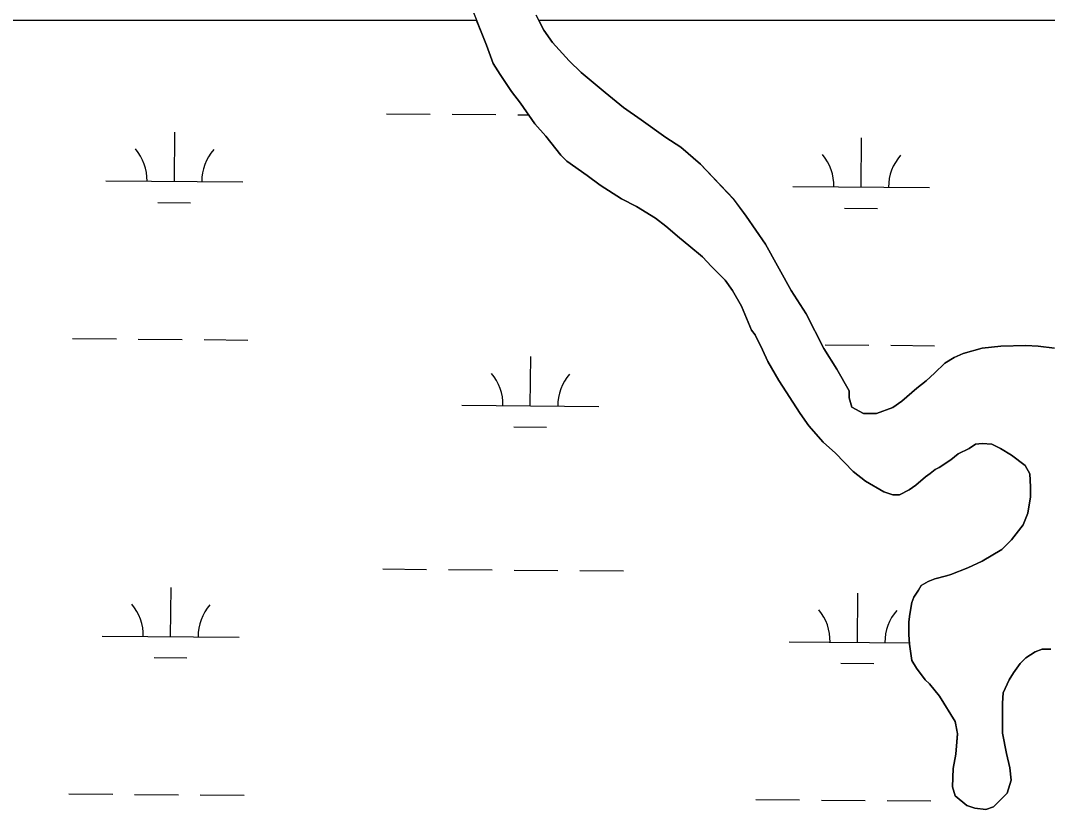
# Model space of a CAD drawing. Extents: x 3271442 to 3309282, y 752266 to 777610.
# Drawn here: x 3297690 to 3298441, y 769073 to 769649 of the extents above; entities that cross this region are included whole.
import ezdxf

# ---------------------------------------------------------------- set-up
doc = ezdxf.new("R2010")
doc.units = 0
doc.layers.add('V-SITE-VEGE', color=7, linetype='Continuous')
doc.layers.add('V-WETL-SWMP', color=7, linetype='Continuous')

msp = doc.modelspace()

# ---------------------------------------------------------------- linework, layer by layer
at = {"layer": 'V-SITE-VEGE'}
for points in [[(3298021.14, 769655.36), (3298027.11, 769639.89), (3298030.6, 769631.41), (3298035.57, 769617.94), (3298040.55, 769609.96), (3298049.01, 769597.48), (3298055.49, 769588.99), (3298065.95, 769574.02), (3298073.91, 769565.03), (3298084.87, 769551.06), (3298089.36, 769546.57), (3298104.31, 769536.08), (3298113.78, 769529.08), (3298129.23, 769519.09), (3298140.19, 769513.59), (3298154.15, 769505.1), (3298161.62, 769499.11), (3298171.59, 769490.62), (3298178.57, 769485.12), (3298188.53, 769476.64), (3298195.01, 769469.65), (3298204.97, 769459.66), (3298210.45, 769452.17), (3298216.92, 769440.7), (3298224.39, 769423.23), (3298226.88, 769419.74), (3298232.35, 769408.76), (3298236.33, 769400.28), (3298244.3, 769386.3), (3298259.73, 769362.35), (3298266.21, 769353.36), (3298276.67, 769341.38), (3298285.64, 769333.39), (3298298.59, 769319.91), (3298307.56, 769312.92), (3298321.02, 769304.93), (3298327.5, 769302.92), (3298332.49, 769302.92), (3298339.47, 769306.4), (3298344.46, 769309.89), (3298351.45, 769315.87), (3298354.95, 769318.36), (3298358.44, 769321.35), (3298361.44, 769322.84), (3298369.92, 769328.32), (3298375.41, 769332.8), (3298383.39, 769336.78), (3298387.89, 769339.77), (3298392.87, 769340.26), (3298399.86, 769339.76), (3298406.34, 769336.76), (3298414.31, 769331.76), (3298424.28, 769324.27), (3298427.76, 769318.28), (3298428.25, 769308.8), (3298428.24, 769301.32), (3298426.24, 769289.35), (3298422.74, 769280.88), (3298414.25, 769269.92), (3298407.25, 769262.94), (3298392.78, 769254.48), (3298382.3, 769249.5), (3298369.83, 769244.53), (3298366.84, 769243.53), (3298358.35, 769241.55), (3298353.37, 769239.56), (3298348.38, 769236.57), (3298346.38, 769233.08)], [(3298445.81, 769410.03), (3298433.85, 769411.54), (3298424.87, 769412.05), (3298406.42, 769411.57), (3298392.95, 769410.09), (3298378.98, 769406.11), (3298372.49, 769403.12), (3298365.51, 769399.14), (3298358.02, 769391.67), (3298352.02, 769386.19), (3298345.04, 769380.71), (3298334.06, 769371.25), (3298327.57, 769366.77), (3298315.59, 769362.29), (3298306.12, 769362.3), (3298297.64, 769366.8), (3298295.65, 769373.78), (3298295.66, 769378.77), (3298286.7, 769394.74), (3298277.24, 769409.71), (3298264.3, 769435.16), (3298253.34, 769452.13), (3298234.43, 769486.06), (3298220.48, 769506.53), (3298211.02, 769519.01), (3298187.11, 769544.47), (3298172.66, 769556.95), (3298161.69, 769563.94), (3298143.75, 769576.93), (3298130.79, 769585.92), (3298117.34, 769596.91), (3298099.9, 769611.39), (3298090.93, 769619.88), (3298078.98, 769633.36), (3298072.5, 769642.34), (3298067.03, 769653.32)], [(3298346.38, 769233.08), (3298342.88, 769228.1), (3298341.38, 769224.11), (3298339.88, 769215.63), (3298339.37, 769210.15), (3298339.36, 769200.67), (3298339.85, 769193.69), (3298341.34, 769181.72), (3298344.82, 769176.23), (3298351.3, 769167.74), (3298354.29, 769164.75), (3298361.76, 769155.76), (3298373.21, 769137.3), (3298374.7, 769128.31), (3298373.68, 769113.35), (3298371.68, 769102.88), (3298371.16, 769089.42), (3298373.15, 769082.93), (3298381.62, 769075.94), (3298387.6, 769073.94), (3298395.58, 769072.93), (3298401.07, 769074.92), (3298411.06, 769084.89), (3298414.06, 769094.36), (3298413.07, 769103.34), (3298410.59, 769113.81), (3298407.61, 769128.78), (3298407.64, 769150.72), (3298408.14, 769158.2), (3298412.64, 769167.68), (3298415.64, 769172.66), (3298420.64, 769179.64), (3298424.63, 769183.62), (3298431.61, 769188.1), (3298436.6, 769190.09), (3298443.09, 769190.09)]]:
    msp.add_lwpolyline(points, dxfattribs=at)
at = {"layer": 'V-WETL-SWMP'}
for p, q in [((3297957.57, 769581.31), (3297989.57, 769581.05)), ((3298005.57, 769580.91), (3298037.57, 769580.65)), ((3298053.57, 769580.52), (3298061.45, 769580.45)), ((3297802.57, 769531.84), (3297802.86, 769567.84)), ((3298304.46, 769527.71), (3298304.75, 769563.71)), ((3297752.57, 769532.25), (3297852.56, 769531.43)), ((3298254.46, 769528.12), (3298354.46, 769527.3)), ((3297790.44, 769516.51), (3297814.44, 769516.31)), ((3298292.33, 769512.38), (3298316.33, 769512.18)), ((3297728.21, 769417.02), (3297760.21, 769416.76)), ((3297776.21, 769416.62), (3297808.21, 769416.36)), ((3297824.21, 769416.23), (3297856.21, 769415.96)), ((3298230.1, 769412.88), (3298230.29, 769412.88)), ((3298278.1, 769412.49), (3298310.1, 769412.23)), ((3298326.1, 769412.09), (3298358.1, 769411.83)), ((3298062.66, 769367.83), (3298062.96, 769403.83)), ((3298012.66, 769368.24), (3298112.66, 769367.42)), ((3298050.53, 769352.5), (3298074.53, 769352.3)), ((3297954.83, 769248.65), (3297986.83, 769248.38)), ((3298002.83, 769248.25), (3298034.83, 769247.99)), ((3298050.83, 769247.85), (3298082.83, 769247.59)), ((3298098.83, 769247.46), (3298130.83, 769247.2)), ((3297799.83, 769199.18), (3297800.12, 769235.18)), ((3298301.72, 769195.04), (3298302.01, 769231.04)), ((3297749.83, 769199.59), (3297849.82, 769198.77)), ((3298251.72, 769195.46), (3298339.78, 769194.73)), ((3297787.7, 769183.85), (3297811.7, 769183.65)), ((3298289.59, 769179.71), (3298313.59, 769179.52)), ((3297725.47, 769084.36), (3297757.47, 769084.09)), ((3297773.47, 769083.96), (3297805.47, 769083.7)), ((3297821.47, 769083.56), (3297853.47, 769083.3)), ((3298227.36, 769080.22), (3298259.36, 769079.96)), ((3298275.36, 769079.83), (3298307.36, 769079.56)), ((3298323.36, 769079.43), (3298355.36, 769079.17))]:
    msp.add_line(p, q, dxfattribs=at)
for points in [[(3298407.64, 769150.72), (3298407.61, 769128.78), (3298410.59, 769113.81), (3298413.07, 769103.34), (3298414.06, 769094.36), (3298411.06, 769084.89), (3298401.07, 769074.92), (3298395.58, 769072.93), (3298387.6, 769073.94), (3298381.62, 769075.94), (3298373.15, 769082.93), (3298371.16, 769089.42), (3298371.68, 769102.88), (3298373.68, 769113.35), (3298374.7, 769128.32), (3298373.21, 769137.29), (3298361.76, 769155.76), (3298354.29, 769164.74), (3298351.3, 769167.74), (3298344.82, 769176.23), (3298341.34, 769181.72), (3298339.85, 769193.69), (3298339.36, 769200.67), (3298339.37, 769210.15), (3298339.88, 769215.63), (3298341.38, 769224.11), (3298342.88, 769228.1), (3298346.38, 769233.08), (3298348.38, 769236.57), (3298353.37, 769239.56), (3298358.36, 769241.55), (3298366.84, 769243.53), (3298369.83, 769244.53), (3298382.3, 769249.5), (3298392.78, 769254.48), (3298407.26, 769262.94), (3298414.25, 769269.92), (3298422.74, 769280.88), (3298426.24, 769289.35), (3298428.24, 769301.32), (3298428.25, 769308.8), (3298427.76, 769318.28), (3298424.28, 769324.27), (3298414.31, 769331.76), (3298406.34, 769336.76), (3298399.86, 769339.76), (3298392.87, 769340.26), (3298387.89, 769339.77), (3298383.39, 769336.78), (3298375.41, 769332.8), (3298369.92, 769328.32), (3298361.44, 769322.84), (3298358.44, 769321.35), (3298354.95, 769318.36), (3298351.45, 769315.87), (3298344.46, 769309.89), (3298339.47, 769306.4), (3298332.49, 769302.92), (3298327.5, 769302.93), (3298321.02, 769304.93), (3298307.56, 769312.92), (3298298.59, 769319.91), (3298285.64, 769333.39), (3298276.67, 769341.38), (3298266.21, 769353.36), (3298259.73, 769362.35), (3298244.3, 769386.3), (3298236.33, 769400.28), (3298232.35, 769408.76), (3298226.88, 769419.74), (3298224.39, 769423.23), (3298216.92, 769440.7), (3298210.45, 769452.17), (3298204.97, 769459.66), (3298195.01, 769469.65), (3298188.53, 769476.64), (3298178.57, 769485.12), (3298171.59, 769490.62), (3298161.62, 769499.11), (3298154.15, 769505.1), (3298140.19, 769513.59), (3298129.23, 769519.09), (3298113.78, 769529.08), (3298104.31, 769536.07), (3298089.36, 769546.56), (3298084.87, 769551.06), (3298073.92, 769565.03), (3298065.95, 769574.02), (3298055.49, 769588.99), (3298049.01, 769597.48), (3298040.55, 769609.96), (3298035.57, 769617.94), (3298030.6, 769631.41), (3298027.11, 769639.9), (3298023.44, 769649.41), (3296284.7, 769649.41)], [(3298465.56, 769649.41), (3298068.98, 769649.41), (3298072.5, 769642.34), (3298078.98, 769633.36), (3298090.93, 769619.88), (3298099.9, 769611.39), (3298117.34, 769596.91), (3298130.79, 769585.92), (3298143.75, 769576.93), (3298161.69, 769563.94), (3298172.66, 769556.95), (3298187.11, 769544.47), (3298211.02, 769519), (3298220.48, 769506.53), (3298234.43, 769486.06), (3298253.34, 769452.13), (3298264.3, 769435.16), (3298277.24, 769409.71), (3298286.7, 769394.74), (3298295.66, 769378.77), (3298295.65, 769373.78), (3298297.64, 769366.8), (3298306.12, 769362.3), (3298315.59, 769362.29), (3298327.57, 769366.76), (3298334.06, 769371.25), (3298345.04, 769380.71), (3298352.03, 769386.19), (3298358.02, 769391.67), (3298365.5, 769399.14), (3298372.49, 769403.12), (3298378.98, 769406.11), (3298392.95, 769410.09), (3298406.42, 769411.57), (3298424.87, 769412.05), (3298433.85, 769411.54), (3298445.81, 769410.03)], [(3298443.09, 769190.09), (3298436.6, 769190.09), (3298431.62, 769188.1), (3298424.63, 769183.62), (3298420.63, 769179.64), (3298415.64, 769172.66), (3298412.64, 769167.68), (3298408.14, 769158.2), (3298407.64, 769150.72)]]:
    msp.add_lwpolyline(points, dxfattribs=at)
for centre, start, end in [((3297747.33, 769532.77), 358.75626, 40.29992), ((3297857.81, 769531.86), 138.75625, 180.29991), ((3298249.22, 769528.64), 358.75626, 40.29992), ((3298359.7, 769527.73), 138.75625, 180.29991), ((3298007.42, 769368.76), 358.75626, 40.29992), ((3298117.91, 769367.85), 138.75625, 180.29991), ((3297744.59, 769200.11), 358.75626, 40.29992), ((3297855.07, 769199.2), 138.75625, 180.29991), ((3298246.48, 769195.97), 358.75626, 40.29992), ((3298356.96, 769195.06), 138.75625, 180.29991)]:
    msp.add_arc(centre, 35.25, start, end, dxfattribs=at)

doc.saveas('drawing.dxf')
